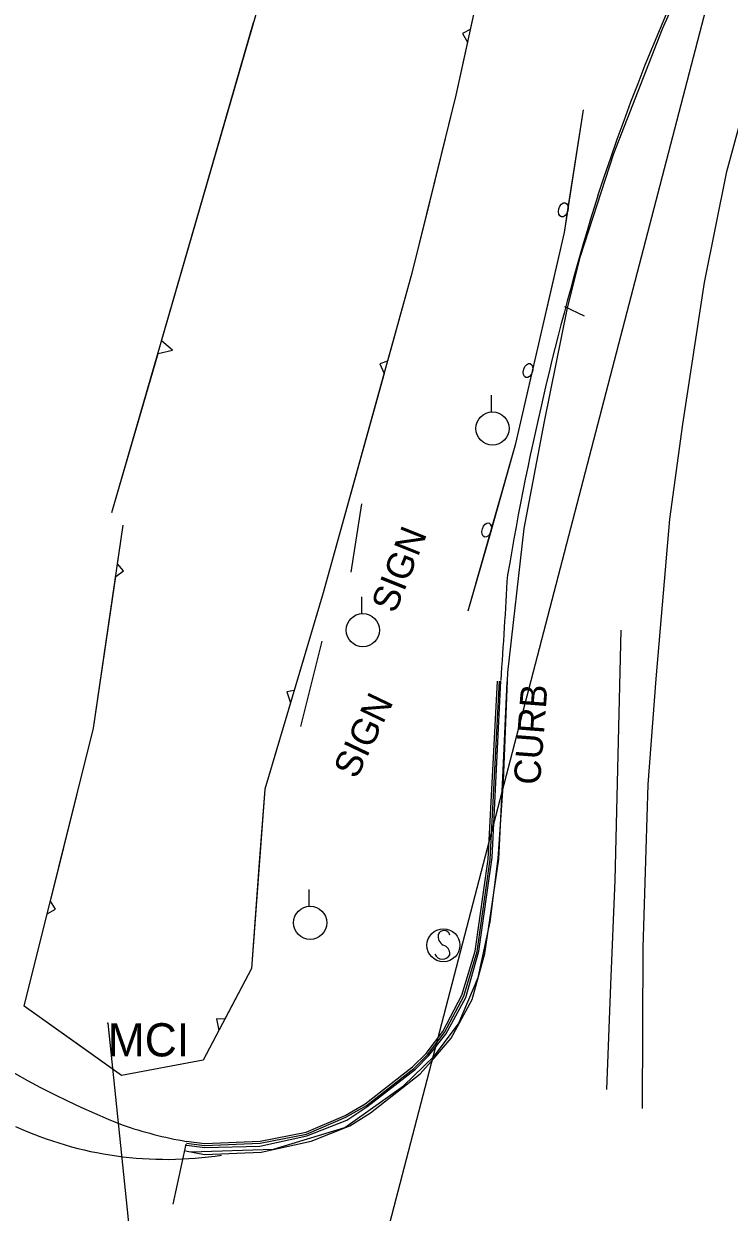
# Model space of a CAD drawing. Extents: x 978516 to 993312, y 1836504 to 1846212.
# Drawn here: x 982053.5 to 982159.9, y 1842601.2 to 1842780.4 of the extents above; entities that cross this region are included whole.
import ezdxf

# ---------------------------------------------------------------- set-up
doc = ezdxf.new("R2010")
doc.units = 0
for name, color, linetype in [('S_CURB', 7, 'Continuous'), ('S_CURB_ANNOT', 7, 'Continuous'), ('S_EDGE_PAVEMENT', 7, 'Continuous'), ('S_FIBER_OPTIC_CABLE', 7, 'Continuous'), ('S_FIBER_OPTIC_CABLE_ANNOT', 7, 'Continuous'), ('S_GUARDRAIL', 7, 'Continuous'), ('S_PAVEMENT_CROWN', 7, 'Continuous'), ('S_SHOULDER', 7, 'Continuous'), ('S_SIGN', 7, 'Continuous'), ('S_SIGN_ANNOT', 7, 'Continuous'), ('S_TREE', 7, 'Continuous'), ('S_UTILITY_POLE', 7, 'Continuous'), ('S_UTL_PT_SYM', 7, 'Continuous')]:
    doc.layers.add(name, color=color, linetype=linetype)

msp = doc.modelspace()

# ---------------------------------------------------------------- linework, layer by layer
at = {"layer": 'S_CURB'}
for points in [[(982135.11, 1842737.77), (982138.04, 1842736.36)], [(982078.07, 1842611.6), (982080.78, 1842611.27), (982089.22, 1842611.59), (982096.2, 1842612.98), (982102.14, 1842615.52), (982105.21, 1842617.29), (982112.37, 1842622.88), (982114.45, 1842624.95), (982116.98, 1842628.28), (982119.89, 1842633.78), (982121.92, 1842640.5), (982123.86, 1842654.39), (982124.58, 1842667.83), (982125.31, 1842681.27)], [(982078.1, 1842611.32), (982080.83, 1842610.93), (982089.13, 1842611.14), (982096.24, 1842612.71), (982102.26, 1842615.07), (982105.27, 1842617.08), (982112.6, 1842622.77), (982114.64, 1842624.85), (982117.19, 1842628.04), (982120.22, 1842633.58), (982122.16, 1842640.56), (982124.2, 1842654.67), (982124.85, 1842667.99), (982125.51, 1842681.31)], [(982078.1, 1842611.9), (982080.79, 1842611.57), (982089.19, 1842611.89), (982096.11, 1842613.27), (982102.01, 1842615.79), (982105.04, 1842617.54), (982112.17, 1842623.1), (982114.22, 1842625.15), (982116.73, 1842628.44), (982119.61, 1842633.9), (982121.63, 1842640.56), (982123.56, 1842654.42), (982124.28, 1842667.85), (982125.01, 1842681.29)], [(982077.99, 1842611.46), (982076.02, 1842602.39)]]:
    msp.add_lwpolyline(points, dxfattribs=at)
at = {"layer": 'S_EDGE_PAVEMENT'}
for points in [[(982078.79, 1842610.3), (982091.2, 1842610.72), (982101.96, 1842613.96), (982110.83, 1842620.26), (982115.44, 1842624.74), (982119.1, 1842629.62), (982122.06, 1842636.58), (982123.87, 1842645), (982125.07, 1842654.52), (982125.87, 1842666.17), (982126.57, 1842682.6), (982128.99, 1842704.29), (982132.06, 1842720.44), (982135.54, 1842737.58), (982137.49, 1842745.33), (982142.52, 1842760.84), (982149.85, 1842779.65), (982155.62, 1842792.49)], [(982078.79, 1842610.3), (982091.2, 1842610.72), (982101.96, 1842613.96), (982110.83, 1842620.26), (982115.44, 1842624.74), (982119.1, 1842629.62), (982122.06, 1842636.58), (982123.87, 1842645), (982125.07, 1842654.52), (982125.87, 1842666.17), (982126.57, 1842682.6), (982128.99, 1842704.29), (982132.06, 1842720.44), (982135.54, 1842737.58), (982137.49, 1842745.33), (982142.52, 1842760.84), (982149.85, 1842779.65), (982155.62, 1842792.49)], [(982077.95, 1842610.44), (982080.81, 1842609.91), (982089.34, 1842610.27), (982096.89, 1842611.92), (982102.73, 1842614.21), (982105.84, 1842616.18), (982113.34, 1842622.06), (982115.38, 1842624.37), (982117.98, 1842627.42), (982121.15, 1842633.28), (982123.09, 1842640.22), (982125.19, 1842654.42), (982125.82, 1842667.79), (982126.44, 1842681.16)]]:
    msp.add_lwpolyline(points, dxfattribs=at)
for centre, major_axis, ratio, start_param, end_param in [((982458.13, 1842649.27), (-203.43, 266.59), 0.996535, 0.314837, 0.60128), ((982548.88, 1842630.74), (-277.49, -329.58), 0.98968, 5.114624, 5.251336), ((982016.5, 1842691.77), (23.94, 358.61), 0.304614, 4.703811, 4.748114), ((982075.07, 1842663.04), (54.15, 3), 0.993317, 4.224156, 4.811359)]:
    msp.add_ellipse(centre, major_axis=major_axis, ratio=ratio, start_param=start_param, end_param=end_param, dxfattribs=at)
at = {"layer": 'S_FIBER_OPTIC_CABLE'}
msp.add_line((982066.22, 1842629.69), (982075.94, 1842536.16), dxfattribs=at)
at = {"layer": 'S_GUARDRAIL'}
for points in [[(982120.59, 1842691.85), (982127.77, 1842717.08), (982135.08, 1842748.92), (982137.98, 1842767.42)], [(982135.61, 1842752.33), (982137.98, 1842767.42)], [(982133.07, 1842740.16), (982135.08, 1842748.92), (982135.61, 1842752.33)], [(982130.28, 1842728.02), (982133.07, 1842740.16)], [(982124.02, 1842703.88), (982127.77, 1842717.08), (982130.28, 1842728.02)], [(982120.59, 1842691.85), (982124.02, 1842703.88)]]:
    msp.add_lwpolyline(points, dxfattribs=at)
for centre, major_axis, ratio in [((982134.92, 1842752.34), (-0.27, -1.07), 0.619024), ((982129.6, 1842728.1), (-0.32, -1.05), 0.614581), ((982123.36, 1842704.06), (-0.3, -1.06), 0.615873)]:
    msp.add_ellipse(centre, major_axis=major_axis, ratio=ratio, dxfattribs=at)
at = {"layer": 'S_PAVEMENT_CROWN'}
for points in [[(982146.84, 1842616.83), (982146.96, 1842641.08), (982147.71, 1842665.68), (982148.91, 1842681.62), (982150.98, 1842705.69), (982152.96, 1842720.01), (982156.19, 1842741.39), (982159.59, 1842758.11), (982164.33, 1842775.67), (982168.93, 1842787.88), (982173.54, 1842800.09), (982181.79, 1842814.24), (982190.04, 1842828.39), (982201.04, 1842842.71), (982212.04, 1842857.03), (982221.45, 1842867.9), (982230.86, 1842878.77), (982246.3, 1842895.61), (982259.3, 1842909.93), (982272.3, 1842924.24), (982282.98, 1842935.62), (982293.66, 1842947)], [(982143.57, 1842688.96), (982143.13, 1842670.11), (982142.68, 1842651.26), (982142.05, 1842635.47), (982141.42, 1842619.69)]]:
    msp.add_lwpolyline(points, dxfattribs=at)
at = {"layer": 'S_SHOULDER'}
for centre, major_axis, ratio, start_param, end_param in [((982118.38, 1842740.49), (97.81, -94.44), 0.997367, 4.573044, 5.101845), ((982087.75, 1842668.48), (57.65, -8.98), 0.984193, 4.526085, 4.697232)]:
    msp.add_ellipse(centre, major_axis=major_axis, ratio=ratio, start_param=start_param, end_param=end_param, dxfattribs=at)
at = {"layer": 'S_SIGN'}
for points in [[(982104.5, 1842708), (982102.86, 1842697.68)], [(982098.52, 1842687.31), (982095.27, 1842674.41)]]:
    msp.add_lwpolyline(points, dxfattribs=at)
msp.add_circle((982116.83, 1842641.45), 2.49, dxfattribs=at)
for centre, radius, start, end in [((982116.91, 1842642.72), 0.95, 16.5258, 156.8957), ((982117.52, 1842642.78), 1.5, 167.1196, 241.9813), ((982116.68, 1842640.63), 1.28, 204.641, 335.359), ((982116.42, 1842640.11), 1.4, 358.6529, 73.7063)]:
    msp.add_arc(centre, radius, start, end, dxfattribs=at)
at = {"layer": 'S_TREE'}
for p, q in [((982120.89, 1842779.52), (982119.72, 1842778.92)), ((982119.72, 1842778.92), (982120.47, 1842777.6)), ((982075.99, 1842731.16), (982074.33, 1842732.58)), ((982073.79, 1842730.7), (982075.99, 1842731.16)), ((982108.41, 1842729.53), (982107.25, 1842729.14)), ((982107.25, 1842729.14), (982107.89, 1842727.65)), ((982068.58, 1842697.91), (982067.7, 1842698.98)), ((982067.41, 1842697.04), (982068.58, 1842697.91)), ((982094.32, 1842679.85), (982093.22, 1842679.67)), ((982093.22, 1842679.67), (982093.77, 1842677.99)), ((982058.31, 1842646.88), (982057.56, 1842648.09)), ((982057.09, 1842646.18), (982058.31, 1842646.88)), ((982083.85, 1842630.31), (982082.62, 1842630.33)), ((982082.62, 1842630.33), (982082.94, 1842628.59))]:
    msp.add_line(p, q, dxfattribs=at)
for points in [[(982066.85, 1842706.71), (982107.58, 1842847.49), (982117.6, 1842918.34), (982141.66, 1842996.22), (982165.62, 1843066.68), (982184.39, 1843115.28), (982186.75, 1843139.36), (982211.23, 1843206.68), (982228.85, 1843271.54), (982268.69, 1843371.35)], [(982184.58, 1842981.39), (982173.44, 1842932.28), (982165.98, 1842916.72), (982156.53, 1842897.02), (982148.31, 1842869.88), (982139.7, 1842849.78), (982133.81, 1842838.49), (982118.72, 1842769.62), (982112.09, 1842742.79), (982098.71, 1842694.58), (982089.89, 1842664.98), (982087.89, 1842637.95), (982080.58, 1842624.13), (982068.27, 1842621.8), (982053.61, 1842632.27), (982064.08, 1842674.17), (982068.55, 1842704.81)], [(982126.23, 1842803.92), (982120.89, 1842779.52)], [(982081.27, 1842756.57), (982088.21, 1842780.56)], [(982120.47, 1842777.6), (982118.72, 1842769.62), (982114.74, 1842753.51)], [(982074.33, 1842732.58), (982081.27, 1842756.57)], [(982114.74, 1842753.51), (982112.09, 1842742.79), (982108.41, 1842729.53)], [(982066.85, 1842706.71), (982073.79, 1842730.7)], [(982107.89, 1842727.65), (982101.23, 1842703.65)], [(982067.7, 1842698.98), (982068.55, 1842704.81)], [(982101.23, 1842703.65), (982098.71, 1842694.58), (982094.32, 1842679.85)], [(982063.63, 1842672.35), (982064.08, 1842674.17), (982067.41, 1842697.04)], [(982093.77, 1842677.99), (982089.89, 1842664.98), (982089.07, 1842653.93)], [(982057.56, 1842648.09), (982063.63, 1842672.35)], [(982089.07, 1842653.93), (982087.89, 1842637.95), (982083.85, 1842630.31)], [(982062.28, 1842626.07), (982053.61, 1842632.27), (982057.09, 1842646.18)], [(982082.94, 1842628.59), (982080.58, 1842624.13), (982068.27, 1842621.8), (982062.28, 1842626.07)]]:
    msp.add_lwpolyline(points, dxfattribs=at)
at = {"layer": 'S_UTILITY_POLE'}
for p, q in [((982124.1, 1842721.89), (982124.1, 1842724.37)), ((982104.53, 1842691.48), (982104.53, 1842693.96)), ((982096.6, 1842647.36), (982096.6, 1842649.84))]:
    msp.add_line(p, q, dxfattribs=at)
msp.add_lwpolyline([(982087.73, 1842518.89), (982185.62, 1842894.68)], dxfattribs=at)
for centre in [(982124.24, 1842719.37), (982104.67, 1842688.96), (982096.74, 1842644.84)]:
    msp.add_circle(centre, 2.5, dxfattribs=at)
at = {"layer": 'S_UTL_PT_SYM'}
msp.add_lwpolyline([(982066.22, 1842629.69), (982066.22, 1842629.74), (982066.22, 1842629.69), (982066.17, 1842629.69), (982066.22, 1842629.69), (982066.22, 1842629.64), (982066.22, 1842629.69), (982066.27, 1842629.69)], dxfattribs=at)

# ---------------------------------------------------------------- texts
at = {"layer": 'S_CURB_ANNOT'}
msp.add_text('CURB', height=4, rotation=85.5907, dxfattribs=at).set_placement((982131.39, 1842665.53))
at = {"layer": 'S_FIBER_OPTIC_CABLE_ANNOT'}
msp.add_text('MCI', height=5, dxfattribs=at).set_placement((982066.22, 1842624.69))
at = {"layer": 'S_SIGN_ANNOT'}
for rotation, p in [(68.1888, (982109.55, 1842691.35)), (64.3687, (982103.71, 1842666.37))]:
    msp.add_text('SIGN', height=4, rotation=rotation, dxfattribs=at).set_placement(p)

doc.saveas('drawing.dxf')
